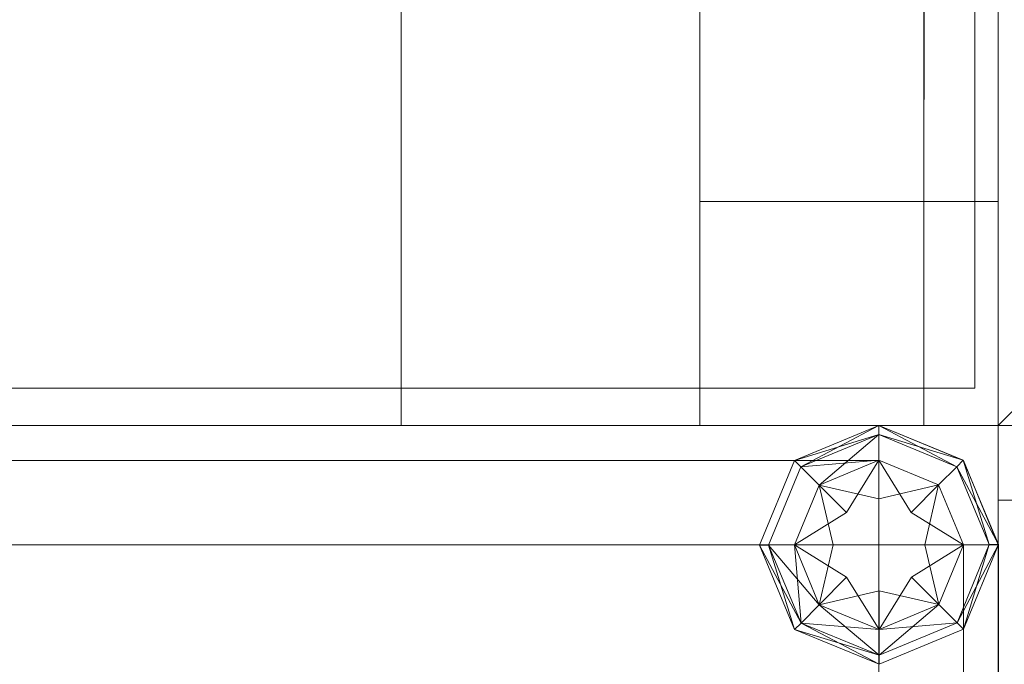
# Model space of a CAD drawing. Header units: inches. Extents: x 813 to 1305, y 19 to 194.
# Tile 640 of 875: x 1216.623 to 1217.447, y 106.526 to 107.066. Entities that reach past the tile are written whole.
import ezdxf

# ---------------------------------------------------------------- set-up
doc = ezdxf.new("R2010")
doc.units = ezdxf.units.IN
doc.header["$MEASUREMENT"] = 0
doc.layers.add('CET color Grey2', color=7, linetype='Continuous', true_color=0x060606)
doc.layers.add('CET color Grey98', color=7, linetype='Continuous', true_color=0xfafafa)
doc.layers.add('CET Default', color=7, linetype='Continuous')

# ---------------------------------------------------------------- blocks, each defined once
blk = doc.blocks.new('*C164')
at = {"layer": 'CET color Grey98', "linetype": 'Continuous', "lineweight": 0}
for points, invisible_edges in [([(42, 3.00002, 0.5625), (0, 3.00001, 0.5625), (0, 3.00001, 0.8675), (42, 3.00002, 0.5625)], 4), ([(42, 3.00002, 0.5625), (0, 3.00001, 0.8675), (42, 3.00002, 0.8675), (42, 3.00002, 0.5625)], 9), ([(42, 3.00002, 0.8675), (0, 3.00001, 0.8675), (0, 2.93751, 0.93), (42, 3.00002, 0.8675)], 4), ([(42, 3.00002, 0.8675), (0, 2.93751, 0.93), (42, 2.93752, 0.93), (42, 3.00002, 0.8675)], 9), ([(42, 2.93752, 0.93), (0, 2.93751, 0.93), (0, 2.75001, 0.93), (42, 2.93752, 0.93)], 4), ([(42, 2.93752, 0.93), (0, 2.75001, 0.93), (42, 2.75002, 0.93), (42, 2.93752, 0.93)], 9), ([(42, 2.75002, 0.5), (0, 2.93751, 0.5), (42, 2.93752, 0.5), (42, 2.75002, 0.5)], 9), ([(42, 2.75002, 0.5), (0, 2.75001, 0.5), (0, 2.93751, 0.5), (42, 2.75002, 0.5)], 4)]:
    blk.add_3dface(points, dxfattribs=dict(at, invisible_edges=invisible_edges))
for points in [[(42, 2.93752, 0.5), (0, 3.00001, 0.5625), (42, 3.00002, 0.5625), (42, 2.93752, 0.5)], [(42, 2.93752, 0.5), (0, 2.93751, 0.5), (0, 3.00001, 0.5625), (42, 2.93752, 0.5)]]:
    blk.add_3dface(points, dxfattribs=at)
blk = doc.blocks.new('*C163')
at = {"layer": 'CET Default', "linetype": 'Continuous', "lineweight": 0, "rotation": 359.9999999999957}
blk.add_blockref('*C164', (418.72221, 916.85487), dxfattribs=at)
blk = doc.blocks.new('*C180')
at = {"layer": 'CET color Grey98', "linetype": 'Continuous', "lineweight": 0}
for points, invisible_edges in [([(0.11811, -0.11811, 29), (84, 0.00001, 28.88189), (0, 0, 28.88189), (0.11811, -0.11811, 29)], 9), ([(0, 0, 28.88189), (84, 0.00001, 28.88189), (84, 0.00001, 27.86811), (0, 0, 28.88189)], 4), ([(0, 0, 28.88189), (84, 0.00001, 27.86811), (0, 0, 27.86811), (0, 0, 28.88189)], 9), ([(0, 0, 27.86811), (84, 0.00001, 27.86811), (83.88189, -0.1181, 27.75), (0, 0, 27.86811)], 4), ([(0.11811, -0.11811, 29), (83.88189, -0.1181, 29), (84, 0.00001, 28.88189), (0.11811, -0.11811, 29)], 4), ([(83.88189, -0.1181, 29), (84, -23.91299, 28.88189), (84, 0.00001, 28.88189), (83.88189, -0.1181, 29)], 9), ([(84, 0.00001, 27.86811), (84, -23.91299, 27.86811), (83.88189, -23.91299, 27.75), (84, 0.00001, 27.86811)], 4), ([(84, 0.00001, 27.86811), (83.88189, -23.91299, 27.75), (83.88189, -0.1181, 27.75), (84, 0.00001, 27.86811)], 9), ([(84, 0.00001, 28.88189), (84, -23.91299, 28.88189), (84, -23.91299, 27.86811), (84, 0.00001, 28.88189)], 4), ([(84, 0.00001, 28.88189), (84, -23.91299, 27.86811), (84, 0.00001, 27.86811), (84, 0.00001, 28.88189)], 9), ([(83.88189, -0.1181, 29), (83.88189, -23.91299, 29), (84, -23.91299, 28.88189), (83.88189, -0.1181, 29)], 4)]:
    blk.add_3dface(points, dxfattribs=dict(at, invisible_edges=invisible_edges))
blk = doc.blocks.new('*C179')
at = {"layer": 'CET Default', "linetype": 'Continuous', "lineweight": 0, "rotation": 179.9999999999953}
blk.add_blockref('*C180', (502.72221, 919.85487), dxfattribs=at)
blk = doc.blocks.new('*C192')
at = {"layer": 'CET color Grey2', "linetype": 'Continuous', "lineweight": 0}
for points, invisible_edges in [([(0, 2.5, 0.5), (0, 0.5, 0.5), (0, 0.5, 49.42126), (0, 2.5, 0.5)], 4), ([(0, 2.5, 0.5), (0, 0.5, 49.42126), (0, 2.5, 49.42126), (0, 2.5, 0.5)], 9), ([(0, 2.5, 0.5), (2, 2.5, 0.5), (2, 0.5, 0.5), (0, 2.5, 0.5)], 4), ([(0, 2.5, 0.5), (2, 0.5, 0.5), (0, 0.5, 0.5), (0, 2.5, 0.5)], 9), ([(0, 0.5, 49.42126), (2, 0.5, 49.42126), (2, 2.5, 49.42126), (0, 0.5, 49.42126)], 4), ([(0, 0.5, 49.42126), (2, 2.5, 49.42126), (0, 2.5, 49.42126), (0, 0.5, 49.42126)], 9), ([(0, 0.5, 0.5), (2, 0.5, 0.5), (2, 0.5, 49.42126), (0, 0.5, 0.5)], 4), ([(0, 0.5, 0.5), (2, 0.5, 49.42126), (0, 0.5, 49.42126), (0, 0.5, 0.5)], 9)]:
    blk.add_3dface(points, dxfattribs=dict(at, invisible_edges=invisible_edges))
at = {"layer": 'CET color Grey98', "linetype": 'Continuous', "lineweight": 0}
for points, invisible_edges in [([(0.03125, 0.01969, 49.5), (23.96875, 0.01969, 49.5), (23.96875, 2.98032, 49.5), (0.03125, 0.01969, 49.5)], 4), ([(0.03125, 0.01969, 49.5), (23.96875, 2.98032, 49.5), (0.03125, 2.98031, 49.5), (0.03125, 0.01969, 49.5)], 9), ([(0.03125, 2.98031, 49.25), (23.96875, 2.98032, 49.25), (23.96875, 0.01969, 49.25), (0.03125, 2.98031, 49.25)], 4), ([(0.03125, 2.98031, 49.25), (23.96875, 0.01969, 49.25), (0.03125, 0.01969, 49.25), (0.03125, 2.98031, 49.25)], 9), ([(0, 0.0625, 0.93), (24, 0.0625, 0.93), (24, 0.25, 0.93), (0, 0.0625, 0.93)], 4), ([(0, 0.0625, 0.93), (24, 0.25, 0.93), (0, 0.25, 0.93), (0, 0.0625, 0.93)], 9), ([(0, 0.25, 0.93), (24, 0.25, 0.93), (24, 0.25, 0.5), (0, 0.25, 0.93)], 4), ([(0, 0.25, 0.93), (24, 0.25, 0.5), (0, 0.25, 0.5), (0, 0.25, 0.93)], 9), ([(0, 0.25, 0.5), (24, 0.25, 0.5), (24, 0.0625, 0.5), (0, 0.25, 0.5)], 4), ([(0, 0.25, 0.5), (24, 0.0625, 0.5), (0, 0.0625, 0.5), (0, 0.25, 0.5)], 9), ([(0.18751, 0.25, 1.09), (0.1875, 0.0625, 32.965), (0.1875, 0.25, 32.965), (0.18751, 0.25, 1.09)], 9), ([(0.18751, 0.25, 1.09), (0.1875, 0, 32.9025), (0.1875, 0.0625, 32.965), (0.18751, 0.25, 1.09)], 13), ([(0.18751, 0.25, 1.09), (0.18751, 0, 1.1525), (0.1875, 0, 32.9025), (0.18751, 0.25, 1.09)], 13), ([(0.1875, 0.0625, 32.965), (23.8125, 0.25, 32.965), (0.1875, 0.25, 32.965), (0.1875, 0.0625, 32.965)], 9), ([(0.1875, 0.0625, 32.965), (23.8125, 0.0625, 32.965), (23.8125, 0.25, 32.965), (0.1875, 0.0625, 32.965)], 4), ([(0.1875, 0.25, 32.965), (23.81251, 0.25, 1.09), (0.18751, 0.25, 1.09), (0.1875, 0.25, 32.965)], 9), ([(0.1875, 0.25, 32.965), (23.8125, 0.25, 32.965), (23.81251, 0.25, 1.09), (0.1875, 0.25, 32.965)], 4), ([(0.18751, 0.25, 33.09), (0.1875, 0.0625, 48.965), (0.1875, 0.25, 48.965), (0.18751, 0.25, 33.09)], 9), ([(0.18751, 0.25, 33.09), (0.1875, 0, 48.9025), (0.1875, 0.0625, 48.965), (0.18751, 0.25, 33.09)], 13), ([(0.18751, 0.25, 33.09), (0.18751, 0, 33.1525), (0.1875, 0, 48.9025), (0.18751, 0.25, 33.09)], 13), ([(0.1875, 0.0625, 48.965), (23.81251, 0.25, 48.965), (0.1875, 0.25, 48.965), (0.1875, 0.0625, 48.965)], 9), ([(0.1875, 0.0625, 48.965), (23.81251, 0.0625, 48.965), (23.81251, 0.25, 48.965), (0.1875, 0.0625, 48.965)], 4), ([(0.1875, 0.25, 48.965), (23.81251, 0.25, 33.09), (0.18751, 0.25, 33.09), (0.1875, 0.25, 48.965)], 9), ([(0.1875, 0.25, 48.965), (23.81251, 0.25, 48.965), (23.81251, 0.25, 33.09), (0.1875, 0.25, 48.965)], 4), ([(0.18751, 0.25, 1.09), (0.18751, 0.0625, 1.09), (0.18751, 0, 1.1525), (0.18751, 0.25, 1.09)], 4), ([(0.18751, 0.25, 1.09), (23.81251, 0.0625, 1.09), (0.18751, 0.0625, 1.09), (0.18751, 0.25, 1.09)], 9), ([(0.18751, 0.25, 1.09), (23.81251, 0.25, 1.09), (23.81251, 0.0625, 1.09), (0.18751, 0.25, 1.09)], 4), ([(0.18751, 0.25, 33.09), (0.18751, 0.0625, 33.09), (0.18751, 0, 33.1525), (0.18751, 0.25, 33.09)], 4), ([(0.18751, 0.25, 33.09), (23.81251, 0.0625, 33.09), (0.18751, 0.0625, 33.09), (0.18751, 0.25, 33.09)], 9), ([(0.18751, 0.25, 33.09), (23.81251, 0.25, 33.09), (23.81251, 0.0625, 33.09), (0.18751, 0.25, 33.09)], 4), ([(0, 0, 0.8675), (24, 0, 0.8675), (24, 0.0625, 0.93), (0, 0, 0.8675)], 4), ([(0, 0, 0.8675), (24, 0.0625, 0.93), (0, 0.0625, 0.93), (0, 0, 0.8675)], 9), ([(0, 0.0625, 0.5), (24, 0.0625, 0.5), (24, 0, 0.5625), (0, 0.0625, 0.5)], 4), ([(0, 0.0625, 0.5), (24, 0, 0.5625), (0, 0, 0.5625), (0, 0.0625, 0.5)], 9), ([(0.1875, 0, 32.9025), (23.8125, 0.0625, 32.965), (0.1875, 0.0625, 32.965), (0.1875, 0, 32.9025)], 9), ([(0.1875, 0, 32.9025), (23.8125, 0, 32.9025), (23.8125, 0.0625, 32.965), (0.1875, 0, 32.9025)], 4), ([(0.1875, 0, 48.9025), (23.81251, 0.0625, 48.965), (0.1875, 0.0625, 48.965), (0.1875, 0, 48.9025)], 9), ([(0.1875, 0, 48.9025), (23.81251, 0, 48.9025), (23.81251, 0.0625, 48.965), (0.1875, 0, 48.9025)], 4), ([(0.18751, 0.0625, 1.09), (23.81251, 0, 1.1525), (0.18751, 0, 1.1525), (0.18751, 0.0625, 1.09)], 9), ([(0.18751, 0.0625, 1.09), (23.81251, 0.0625, 1.09), (23.81251, 0, 1.1525), (0.18751, 0.0625, 1.09)], 4), ([(0.03125, 0.01969, 49.25), (23.96875, 0.01969, 49.25), (23.96875, 0.01969, 49.5), (0.03125, 0.01969, 49.25)], 4), ([(0.03125, 0.01969, 49.25), (23.96875, 0.01969, 49.5), (0.03125, 0.01969, 49.5), (0.03125, 0.01969, 49.25)], 9), ([(0, 0, 0.5625), (24, 0, 0.5625), (24, 0, 0.8675), (0, 0, 0.5625)], 4), ([(0, 0, 0.5625), (24, 0, 0.8675), (0, 0, 0.8675), (0, 0, 0.5625)], 9), ([(0.18751, 0, 1.1525), (23.8125, 0, 32.9025), (0.1875, 0, 32.9025), (0.18751, 0, 1.1525)], 9), ([(0.18751, 0, 33.1525), (23.81251, 0, 48.9025), (0.1875, 0, 48.9025), (0.18751, 0, 33.1525)], 9), ([(0.18751, 0, 1.1525), (23.81251, 0, 1.1525), (23.8125, 0, 32.9025), (0.18751, 0, 1.1525)], 4), ([(0.18751, 0, 33.1525), (23.81251, 0, 33.1525), (23.81251, 0, 48.9025), (0.18751, 0, 33.1525)], 4)]:
    blk.add_3dface(points, dxfattribs=dict(at, invisible_edges=invisible_edges))
for points in [[(0.18751, 0.0625, 33.09), (23.81251, 0, 33.1525), (0.18751, 0, 33.1525), (0.18751, 0.0625, 33.09)], [(0.18751, 0.0625, 33.09), (23.81251, 0.0625, 33.09), (23.81251, 0, 33.1525), (0.18751, 0.0625, 33.09)]]:
    blk.add_3dface(points, dxfattribs=at)
blk = doc.blocks.new('*C191')
at = {"layer": 'CET Default', "linetype": 'Continuous', "lineweight": 0, "rotation": 89.99999999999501}
blk.add_blockref('*C192', (418.72221, 919.85487), dxfattribs=at)
blk = doc.blocks.new('*C199')
at = {"layer": 'CET color Grey98', "linetype": 'Continuous', "lineweight": 0}
for points, invisible_edges in [([(0.09997, 0.10001, 49.5), (2.89997, 0.10001, 49.5), (2.89997, 2.90001, 49.5), (0.09997, 0.10001, 49.5)], 4), ([(0.09997, 0.10001, 49.5), (2.89997, 2.90001, 49.5), (0.09997, 2.90001, 49.5), (0.09997, 0.10001, 49.5)], 9), ([(2.89997, 0.10001, 49.25), (0.09997, 0.10001, 49.25), (2.89997, 2.90001, 49.25), (2.89997, 0.10001, 49.25)], 2), ([(2.89997, 2.90001, 49.25), (0.09997, 0.10001, 49.25), (0.09997, 2.90001, 49.25), (2.89997, 2.90001, 49.25)], 9), ([(0.09997, 0.10001, 49.35), (2.89997, 0.10001, 49.35), (2.89997, 2.90001, 49.35), (0.09997, 0.10001, 49.35)], 4), ([(0.09997, 0.10001, 49.35), (2.89997, 2.90001, 49.35), (0.09997, 2.90001, 49.35), (0.09997, 0.10001, 49.35)], 9), ([(2.89997, 0.10001, 49.25), (0.09997, 0.10001, 49.25), (2.89997, 2.90001, 49.25), (2.89997, 0.10001, 49.25)], 2), ([(2.89997, 2.90001, 49.25), (0.09997, 0.10001, 49.25), (0.09997, 2.90001, 49.25), (2.89997, 2.90001, 49.25)], 9), ([(2.89997, 0.10001, 49.35), (2.99997, 0.10001, 49.35), (2.99997, 2.90001, 49.35), (2.89997, 0.10001, 49.35)], 4), ([(2.89997, 0.10001, 49.35), (2.99997, 2.90001, 49.35), (2.89997, 2.90001, 49.35), (2.89997, 0.10001, 49.35)], 9), ([(2.99997, 0.10001, 49.25), (2.89997, 0.10001, 49.25), (2.99997, 2.90001, 49.25), (2.99997, 0.10001, 49.25)], 2), ([(2.99997, 2.90001, 49.25), (2.89997, 0.10001, 49.25), (2.89997, 2.90001, 49.25), (2.99997, 2.90001, 49.25)], 9), ([(2.97071, 0.09999, 49.47071), (2.9, 2.89999, 49.5), (2.9, 0.09999, 49.5), (2.97071, 0.09999, 49.47071)], 9), ([(2.97071, 0.09999, 49.47071), (2.97071, 2.89999, 49.47071), (2.9, 2.89999, 49.5), (2.97071, 0.09999, 49.47071)], 4), ([(2.9, 0.09999, 49.25), (2.97071, 2.89999, 49.27929), (2.97071, 0.09999, 49.27929), (2.9, 0.09999, 49.25)], 9), ([(2.9, 0.09999, 49.25), (2.9, 2.89999, 49.25), (2.97071, 2.89999, 49.27929), (2.9, 0.09999, 49.25)], 4), ([(3, 0.09999, 49.4), (2.97071, 2.89999, 49.47071), (2.97071, 0.09999, 49.47071), (3, 0.09999, 49.4)], 9), ([(3, 0.09999, 49.4), (3, 2.89999, 49.4), (2.97071, 2.89999, 49.47071), (3, 0.09999, 49.4)], 4), ([(2.97071, 0.09999, 49.27929), (3, 2.89999, 49.35), (3, 0.09999, 49.35), (2.97071, 0.09999, 49.27929)], 9), ([(2.97071, 0.09999, 49.27929), (2.97071, 2.89999, 49.27929), (3, 2.89999, 49.35), (2.97071, 0.09999, 49.27929)], 4), ([(2.99997, 0.10001, 49.35), (2.99997, 2.90001, 49.35), (2.99997, 2.90001, 49.4), (2.99997, 0.10001, 49.35)], 4), ([(2.99997, 0.10001, 49.35), (2.99997, 2.90001, 49.4), (2.99997, 0.10001, 49.4), (2.99997, 0.10001, 49.35)], 9), ([(2.99997, 0.10001, 49.25), (2.99997, 2.90001, 49.25), (2.99997, 2.90001, 49.35), (2.99997, 0.10001, 49.25)], 4), ([(2.99997, 0.10001, 49.25), (2.99997, 2.90001, 49.35), (2.99997, 0.10001, 49.35), (2.99997, 0.10001, 49.25)], 9), ([(2.89984, 0.19239, 49.38823), (2.97058, 0.17082, 49.35), (2.89982, 0.19999, 49.35), (2.89984, 0.19239, 49.38823)], 9), ([(2.97058, 0.17082, 49.35), (2.96522, 0.16544, 49.31177), (2.89982, 0.19999, 49.35), (2.97058, 0.17082, 49.35)], 2), ([(2.89982, 0.19999, 49.35), (2.96522, 0.16544, 49.31177), (2.89984, 0.19239, 49.31177), (2.89982, 0.19999, 49.35)], 9), ([(2.89984, 0.19239, 49.43823), (2.97058, 0.17082, 49.4), (2.89982, 0.19999, 49.4), (2.89984, 0.19239, 49.43823)], 9), ([(2.97058, 0.17082, 49.4), (2.96522, 0.16544, 49.36177), (2.89982, 0.19999, 49.4), (2.97058, 0.17082, 49.4)], 2), ([(2.89982, 0.19999, 49.4), (2.96522, 0.16544, 49.36177), (2.89984, 0.19239, 49.36177), (2.89982, 0.19999, 49.4)], 9), ([(2.96522, 0.16544, 49.31177), (2.94995, 0.15012, 49.27935), (2.89984, 0.19239, 49.31177), (2.96522, 0.16544, 49.31177)], 2), ([(2.89984, 0.19239, 49.31177), (2.94995, 0.15012, 49.27935), (2.89987, 0.17076, 49.27935), (2.89984, 0.19239, 49.31177)], 9), ([(2.89987, 0.17076, 49.42065), (2.96522, 0.16544, 49.38823), (2.89984, 0.19239, 49.38823), (2.89987, 0.17076, 49.42065)], 9), ([(2.96522, 0.16544, 49.38823), (2.97058, 0.17082, 49.35), (2.89984, 0.19239, 49.38823), (2.96522, 0.16544, 49.38823)], 2), ([(2.96522, 0.16544, 49.36177), (2.94995, 0.15012, 49.32935), (2.89984, 0.19239, 49.36177), (2.96522, 0.16544, 49.36177)], 2), ([(2.89984, 0.19239, 49.36177), (2.94995, 0.15012, 49.32935), (2.89987, 0.17076, 49.32935), (2.89984, 0.19239, 49.36177)], 9), ([(2.89987, 0.17076, 49.47065), (2.96522, 0.16544, 49.43823), (2.89984, 0.19239, 49.43823), (2.89987, 0.17076, 49.47065)], 9), ([(2.96522, 0.16544, 49.43823), (2.97058, 0.17082, 49.4), (2.89984, 0.19239, 49.43823), (2.96522, 0.16544, 49.43823)], 2), ([(2.89993, 0.13837, 49.44233), (2.89987, 0.17076, 49.42065), (2.8728, 0.12708, 49.44233), (2.89993, 0.13837, 49.44233)], 4), ([(2.89993, 0.13837, 49.49234), (2.89987, 0.17076, 49.47065), (2.8728, 0.12708, 49.49234), (2.89993, 0.13837, 49.49234)], 4), ([(2.89987, 0.17076, 49.27935), (2.92709, 0.12718, 49.25766), (2.89993, 0.13837, 49.25766), (2.89987, 0.17076, 49.27935)], 2), ([(2.94995, 0.15012, 49.42065), (2.96522, 0.16544, 49.38823), (2.89987, 0.17076, 49.42065), (2.94995, 0.15012, 49.42065)], 2), ([(2.89987, 0.17076, 49.32935), (2.92709, 0.12718, 49.30767), (2.89993, 0.13837, 49.30767), (2.89987, 0.17076, 49.32935)], 2), ([(2.94995, 0.15012, 49.47065), (2.96522, 0.16544, 49.43823), (2.89987, 0.17076, 49.47065), (2.94995, 0.15012, 49.47065)], 2), ([(2.84987, 0.14994, 49.27935), (2.89993, 0.13837, 49.25766), (2.8728, 0.12708, 49.25766), (2.84987, 0.14994, 49.27935)], 2), ([(2.8728, 0.12708, 49.44233), (2.84987, 0.14994, 49.42065), (2.86161, 0.09992, 49.44233), (2.8728, 0.12708, 49.44233)], 4), ([(2.84987, 0.14994, 49.32935), (2.89993, 0.13837, 49.30767), (2.8728, 0.12708, 49.30767), (2.84987, 0.14994, 49.32935)], 2), ([(2.8728, 0.12708, 49.49234), (2.84987, 0.14994, 49.47065), (2.86161, 0.09992, 49.49234), (2.8728, 0.12708, 49.49234)], 4), ([(2.92709, 0.12718, 49.44233), (2.94995, 0.15012, 49.42065), (2.89993, 0.13837, 49.44233), (2.92709, 0.12718, 49.44233)], 4), ([(2.92709, 0.12718, 49.49234), (2.94995, 0.15012, 49.47065), (2.89993, 0.13837, 49.49234), (2.92709, 0.12718, 49.49234)], 4), ([(2.94995, 0.15012, 49.27935), (2.93839, 0.10005, 49.25766), (2.92709, 0.12718, 49.25766), (2.94995, 0.15012, 49.27935)], 2), ([(2.94995, 0.15012, 49.32935), (2.93839, 0.10005, 49.30767), (2.92709, 0.12718, 49.30767), (2.94995, 0.15012, 49.32935)], 2), ([(2.89993, 0.13837, 49.25766), (2.90017, 0.09999, 49.25), (2.8728, 0.12708, 49.25766), (2.89993, 0.13837, 49.25766)], 15), ([(2.90017, 0.09999, 49.45), (2.89993, 0.13837, 49.44233), (2.8728, 0.12708, 49.44233), (2.90017, 0.09999, 49.45)], 15), ([(2.89993, 0.13837, 49.30767), (2.90017, 0.09999, 49.3), (2.8728, 0.12708, 49.30767), (2.89993, 0.13837, 49.30767)], 15), ([(2.90017, 0.09999, 49.5), (2.89993, 0.13837, 49.49234), (2.8728, 0.12708, 49.49234), (2.90017, 0.09999, 49.5)], 15), ([(2.92709, 0.12718, 49.25766), (2.90017, 0.09999, 49.25), (2.89993, 0.13837, 49.25766), (2.92709, 0.12718, 49.25766)], 15), ([(2.90017, 0.09999, 49.45), (2.92709, 0.12718, 49.44233), (2.89993, 0.13837, 49.44233), (2.90017, 0.09999, 49.45)], 15), ([(2.92709, 0.12718, 49.30767), (2.90017, 0.09999, 49.3), (2.89993, 0.13837, 49.30767), (2.92709, 0.12718, 49.30767)], 15), ([(2.90017, 0.09999, 49.5), (2.92709, 0.12718, 49.49234), (2.89993, 0.13837, 49.49234), (2.90017, 0.09999, 49.5)], 15), ([(2.82922, 0.09987, 49.27935), (2.8728, 0.12708, 49.25766), (2.86161, 0.09992, 49.25766), (2.82922, 0.09987, 49.27935)], 2), ([(2.82922, 0.09987, 49.32935), (2.8728, 0.12708, 49.30767), (2.86161, 0.09992, 49.30767), (2.82922, 0.09987, 49.32935)], 2), ([(2.8728, 0.12708, 49.25766), (2.90017, 0.09999, 49.25), (2.86161, 0.09992, 49.25766), (2.8728, 0.12708, 49.25766)], 15), ([(2.90017, 0.09999, 49.45), (2.8728, 0.12708, 49.44233), (2.86161, 0.09992, 49.44233), (2.90017, 0.09999, 49.45)], 15), ([(2.8728, 0.12708, 49.30767), (2.90017, 0.09999, 49.3), (2.86161, 0.09992, 49.30767), (2.8728, 0.12708, 49.30767)], 15), ([(2.90017, 0.09999, 49.5), (2.8728, 0.12708, 49.49234), (2.86161, 0.09992, 49.49234), (2.90017, 0.09999, 49.5)], 15), ([(2.93839, 0.10005, 49.25766), (2.90017, 0.09999, 49.25), (2.92709, 0.12718, 49.25766), (2.93839, 0.10005, 49.25766)], 15), ([(2.90017, 0.09999, 49.45), (2.93839, 0.10005, 49.44233), (2.92709, 0.12718, 49.44233), (2.90017, 0.09999, 49.45)], 15), ([(2.93839, 0.10005, 49.30767), (2.90017, 0.09999, 49.3), (2.92709, 0.12718, 49.30767), (2.93839, 0.10005, 49.30767)], 15), ([(2.90017, 0.09999, 49.5), (2.93839, 0.10005, 49.49234), (2.92709, 0.12718, 49.49234), (2.90017, 0.09999, 49.5)], 15), ([(2.93839, 0.10005, 49.44233), (2.97077, 0.10011, 49.42065), (2.92709, 0.12718, 49.44233), (2.93839, 0.10005, 49.44233)], 4), ([(2.93839, 0.10005, 49.49234), (2.97077, 0.10011, 49.47065), (2.92709, 0.12718, 49.49234), (2.93839, 0.10005, 49.49234)], 4), ([(0.09997, 0.00001, 49.35), (2.89997, 0.00001, 49.35), (2.89997, 0.10001, 49.35), (0.09997, 0.00001, 49.35)], 4), ([(0.09997, 0.00001, 49.35), (2.89997, 0.10001, 49.35), (0.09997, 0.10001, 49.35), (0.09997, 0.00001, 49.35)], 9), ([(2.89997, 0.00001, 49.25), (0.09997, 0.00001, 49.25), (2.89997, 0.10001, 49.25), (2.89997, 0.00001, 49.25)], 2), ([(2.89997, 0.10001, 49.25), (0.09997, 0.00001, 49.25), (0.09997, 0.10001, 49.25), (2.89997, 0.10001, 49.25)], 9), ([(0.10002, 0.02927, 49.47071), (2.90002, 0.09999, 49.5), (0.10002, 0.09999, 49.5), (0.10002, 0.02927, 49.47071)], 9), ([(0.10002, 0.02927, 49.47071), (2.90002, 0.02928, 49.47071), (2.90002, 0.09999, 49.5), (0.10002, 0.02927, 49.47071)], 4), ([(0.10002, 0.09999, 49.25), (2.90002, 0.02928, 49.27929), (0.10002, 0.02927, 49.27929), (0.10002, 0.09999, 49.25)], 9), ([(0.10002, 0.09999, 49.25), (2.90002, 0.09999, 49.25), (2.90002, 0.02928, 49.27929), (0.10002, 0.09999, 49.25)], 4), ([(2.80759, 0.09983, 49.38823), (2.8, 0.09982, 49.35), (2.83477, 0.03454, 49.38823), (2.80759, 0.09983, 49.38823)], 2), ([(2.8, 0.09982, 49.35), (2.80759, 0.09983, 49.31177), (2.8294, 0.02916, 49.35), (2.8, 0.09982, 49.35)], 2), ([(2.80759, 0.09983, 49.43823), (2.8, 0.09982, 49.4), (2.83477, 0.03454, 49.43823), (2.80759, 0.09983, 49.43823)], 2), ([(2.8, 0.09982, 49.4), (2.80759, 0.09983, 49.36177), (2.8294, 0.02916, 49.4), (2.8, 0.09982, 49.4)], 2), ([(2.83477, 0.03454, 49.38823), (2.8, 0.09982, 49.35), (2.8294, 0.02916, 49.35), (2.83477, 0.03454, 49.38823)], 9), ([(2.83477, 0.03454, 49.43823), (2.8, 0.09982, 49.4), (2.8294, 0.02916, 49.4), (2.83477, 0.03454, 49.43823)], 9), ([(2.8294, 0.02916, 49.35), (2.80759, 0.09983, 49.31177), (2.83477, 0.03454, 49.31177), (2.8294, 0.02916, 49.35)], 9), ([(2.8294, 0.02916, 49.4), (2.80759, 0.09983, 49.36177), (2.83477, 0.03454, 49.36177), (2.8294, 0.02916, 49.4)], 9), ([(2.86161, 0.09992, 49.44233), (2.82922, 0.09987, 49.42065), (2.8729, 0.07279, 49.44233), (2.86161, 0.09992, 49.44233)], 4), ([(2.86161, 0.09992, 49.49234), (2.82922, 0.09987, 49.47065), (2.8729, 0.07279, 49.49234), (2.86161, 0.09992, 49.49234)], 4), ([(2.85004, 0.04986, 49.27935), (2.86161, 0.09992, 49.25766), (2.8729, 0.07279, 49.25766), (2.85004, 0.04986, 49.27935)], 2), ([(2.85004, 0.04986, 49.32935), (2.86161, 0.09992, 49.30767), (2.8729, 0.07279, 49.30767), (2.85004, 0.04986, 49.32935)], 2), ([(2.86161, 0.09992, 49.25766), (2.90017, 0.09999, 49.25), (2.8729, 0.07279, 49.25766), (2.86161, 0.09992, 49.25766)], 15), ([(2.90017, 0.09999, 49.45), (2.86161, 0.09992, 49.44233), (2.8729, 0.07279, 49.44233), (2.90017, 0.09999, 49.45)], 15), ([(2.86161, 0.09992, 49.30767), (2.90017, 0.09999, 49.3), (2.8729, 0.07279, 49.30767), (2.86161, 0.09992, 49.30767)], 15), ([(2.90017, 0.09999, 49.5), (2.86161, 0.09992, 49.49234), (2.8729, 0.07279, 49.49234), (2.90017, 0.09999, 49.5)], 15), ([(2.8729, 0.07279, 49.25766), (2.90017, 0.09999, 49.25), (2.90006, 0.0616, 49.25766), (2.8729, 0.07279, 49.25766)], 15), ([(2.90017, 0.09999, 49.45), (2.8729, 0.07279, 49.44233), (2.90006, 0.0616, 49.44233), (2.90017, 0.09999, 49.45)], 15), ([(2.8729, 0.07279, 49.30767), (2.90017, 0.09999, 49.3), (2.90006, 0.0616, 49.30767), (2.8729, 0.07279, 49.30767)], 15), ([(2.90017, 0.09999, 49.5), (2.8729, 0.07279, 49.49234), (2.90006, 0.0616, 49.49234), (2.90017, 0.09999, 49.5)], 15), ([(2.89997, 0.10001, 49.35), (2.89997, 0.00001, 49.35), (2.97068, 0.0293, 49.35), (2.89997, 0.10001, 49.35)], 4), ([(2.89997, 0.10001, 49.35), (2.97068, 0.0293, 49.35), (2.99997, 0.10001, 49.35), (2.89997, 0.10001, 49.35)], 9), ([(2.89997, 0.00001, 49.25), (2.89997, 0.10001, 49.25), (2.97068, 0.0293, 49.25), (2.89997, 0.00001, 49.25)], 2), ([(2.97068, 0.0293, 49.25), (2.89997, 0.10001, 49.25), (2.99997, 0.10001, 49.25), (2.97068, 0.0293, 49.25)], 9), ([(2.90006, 0.0616, 49.25766), (2.90017, 0.09999, 49.25), (2.92719, 0.07289, 49.25766), (2.90006, 0.0616, 49.25766)], 15), ([(2.90017, 0.09999, 49.45), (2.90006, 0.0616, 49.44233), (2.92719, 0.07289, 49.44233), (2.90017, 0.09999, 49.45)], 15), ([(2.90006, 0.0616, 49.30767), (2.90017, 0.09999, 49.3), (2.92719, 0.07289, 49.30767), (2.90006, 0.0616, 49.30767)], 15), ([(2.90017, 0.09999, 49.5), (2.90006, 0.0616, 49.49234), (2.92719, 0.07289, 49.49234), (2.90017, 0.09999, 49.5)], 15), ([(2.92719, 0.07289, 49.25766), (2.90017, 0.09999, 49.25), (2.93839, 0.10005, 49.25766), (2.92719, 0.07289, 49.25766)], 15), ([(2.90017, 0.09999, 49.45), (2.92719, 0.07289, 49.44233), (2.93839, 0.10005, 49.44233), (2.90017, 0.09999, 49.45)], 15), ([(2.92719, 0.07289, 49.30767), (2.90017, 0.09999, 49.3), (2.93839, 0.10005, 49.30767), (2.92719, 0.07289, 49.30767)], 15), ([(2.90017, 0.09999, 49.5), (2.92719, 0.07289, 49.49234), (2.93839, 0.10005, 49.49234), (2.90017, 0.09999, 49.5)], 15), ([(2.97077, 0.10011, 49.27935), (2.92719, 0.07289, 49.25766), (2.93839, 0.10005, 49.25766), (2.97077, 0.10011, 49.27935)], 2), ([(2.97077, 0.10011, 49.32935), (2.92719, 0.07289, 49.30767), (2.93839, 0.10005, 49.30767), (2.97077, 0.10011, 49.32935)], 2), ([(2.92719, 0.07289, 49.44233), (2.95012, 0.05003, 49.42065), (2.93839, 0.10005, 49.44233), (2.92719, 0.07289, 49.44233)], 4), ([(2.92719, 0.07289, 49.49234), (2.95012, 0.05003, 49.47065), (2.93839, 0.10005, 49.49234), (2.92719, 0.07289, 49.49234)], 4), ([(2.96544, 0.03475, 49.31177), (2.95012, 0.05003, 49.27935), (2.9924, 0.10015, 49.31177), (2.96544, 0.03475, 49.31177)], 2), ([(2.9924, 0.10015, 49.31177), (2.95012, 0.05003, 49.27935), (2.97077, 0.10011, 49.27935), (2.9924, 0.10015, 49.31177)], 9), ([(2.96544, 0.03475, 49.36177), (2.95012, 0.05003, 49.32935), (2.9924, 0.10015, 49.36177), (2.96544, 0.03475, 49.36177)], 2), ([(2.9924, 0.10015, 49.36177), (2.95012, 0.05003, 49.32935), (2.97077, 0.10011, 49.32935), (2.9924, 0.10015, 49.36177)], 9), ([(2.95012, 0.05003, 49.42065), (2.96544, 0.03475, 49.38823), (2.97077, 0.10011, 49.42065), (2.95012, 0.05003, 49.42065)], 2), ([(2.95012, 0.05003, 49.47065), (2.96544, 0.03475, 49.43823), (2.97077, 0.10011, 49.47065), (2.95012, 0.05003, 49.47065)], 2), ([(2.97077, 0.10011, 49.42065), (2.96544, 0.03475, 49.38823), (2.9924, 0.10015, 49.38823), (2.97077, 0.10011, 49.42065)], 9), ([(2.97077, 0.10011, 49.47065), (2.96544, 0.03475, 49.43823), (2.9924, 0.10015, 49.43823), (2.97077, 0.10011, 49.47065)], 9), ([(2.99997, 0.10001, 49.35), (2.97068, 0.0293, 49.4), (2.97068, 0.0293, 49.35), (2.99997, 0.10001, 49.35)], 9), ([(2.99997, 0.10001, 49.35), (2.99997, 0.10001, 49.4), (2.97068, 0.0293, 49.4), (2.99997, 0.10001, 49.35)], 4), ([(2.99997, 0.10001, 49.25), (2.97068, 0.0293, 49.35), (2.97068, 0.0293, 49.25), (2.99997, 0.10001, 49.25)], 9), ([(2.99997, 0.10001, 49.25), (2.99997, 0.10001, 49.35), (2.97068, 0.0293, 49.35), (2.99997, 0.10001, 49.25)], 4), ([(2.8729, 0.07279, 49.44233), (2.85004, 0.04986, 49.42065), (2.90006, 0.0616, 49.44233), (2.8729, 0.07279, 49.44233)], 4), ([(2.8729, 0.07279, 49.49234), (2.85004, 0.04986, 49.47065), (2.90006, 0.0616, 49.49234), (2.8729, 0.07279, 49.49234)], 4), ([(2.90011, 0.02921, 49.27935), (2.8729, 0.07279, 49.25766), (2.90006, 0.0616, 49.25766), (2.90011, 0.02921, 49.27935)], 2), ([(2.90011, 0.02921, 49.32935), (2.8729, 0.07279, 49.30767), (2.90006, 0.0616, 49.30767), (2.90011, 0.02921, 49.32935)], 2), ([(2.95012, 0.05003, 49.27935), (2.90006, 0.0616, 49.25766), (2.92719, 0.07289, 49.25766), (2.95012, 0.05003, 49.27935)], 2), ([(2.90006, 0.0616, 49.44233), (2.90011, 0.02921, 49.42065), (2.92719, 0.07289, 49.44233), (2.90006, 0.0616, 49.44233)], 4), ([(2.95012, 0.05003, 49.32935), (2.90006, 0.0616, 49.30767), (2.92719, 0.07289, 49.30767), (2.95012, 0.05003, 49.32935)], 2), ([(2.90006, 0.0616, 49.49234), (2.90011, 0.02921, 49.47065), (2.92719, 0.07289, 49.49234), (2.90006, 0.0616, 49.49234)], 4), ([(2.83477, 0.03454, 49.31177), (2.85004, 0.04986, 49.27935), (2.90015, 0.00758, 49.31177), (2.83477, 0.03454, 49.31177)], 2), ([(2.85004, 0.04986, 49.42065), (2.83477, 0.03454, 49.38823), (2.90011, 0.02921, 49.42065), (2.85004, 0.04986, 49.42065)], 2), ([(2.83477, 0.03454, 49.36177), (2.85004, 0.04986, 49.32935), (2.90015, 0.00758, 49.36177), (2.83477, 0.03454, 49.36177)], 2), ([(2.85004, 0.04986, 49.47065), (2.83477, 0.03454, 49.43823), (2.90011, 0.02921, 49.47065), (2.85004, 0.04986, 49.47065)], 2), ([(2.90015, 0.00758, 49.31177), (2.85004, 0.04986, 49.27935), (2.90011, 0.02921, 49.27935), (2.90015, 0.00758, 49.31177)], 9), ([(2.90015, 0.00758, 49.36177), (2.85004, 0.04986, 49.32935), (2.90011, 0.02921, 49.32935), (2.90015, 0.00758, 49.36177)], 9), ([(2.96544, 0.03475, 49.31177), (2.90011, 0.02921, 49.27935), (2.95012, 0.05003, 49.27935), (2.96544, 0.03475, 49.31177)], 9), ([(2.90011, 0.02921, 49.42065), (2.90015, 0.00758, 49.38823), (2.95012, 0.05003, 49.42065), (2.90011, 0.02921, 49.42065)], 2), ([(2.96544, 0.03475, 49.36177), (2.90011, 0.02921, 49.32935), (2.95012, 0.05003, 49.32935), (2.96544, 0.03475, 49.36177)], 9), ([(2.90011, 0.02921, 49.47065), (2.90015, 0.00758, 49.43823), (2.95012, 0.05003, 49.47065), (2.90011, 0.02921, 49.47065)], 2), ([(2.95012, 0.05003, 49.42065), (2.90015, 0.00758, 49.38823), (2.96544, 0.03475, 49.38823), (2.95012, 0.05003, 49.42065)], 9), ([(2.95012, 0.05003, 49.47065), (2.90015, 0.00758, 49.43823), (2.96544, 0.03475, 49.43823), (2.95012, 0.05003, 49.47065)], 9), ([(2.90011, 0.02921, 49.42065), (2.83477, 0.03454, 49.38823), (2.90015, 0.00758, 49.38823), (2.90011, 0.02921, 49.42065)], 9), ([(2.90011, 0.02921, 49.47065), (2.83477, 0.03454, 49.43823), (2.90015, 0.00758, 49.43823), (2.90011, 0.02921, 49.47065)], 9), ([(2.90015, 0.00758, 49.31177), (2.90011, 0.02921, 49.27935), (2.96544, 0.03475, 49.31177), (2.90015, 0.00758, 49.31177)], 2), ([(2.90015, 0.00758, 49.36177), (2.90011, 0.02921, 49.32935), (2.96544, 0.03475, 49.36177), (2.90015, 0.00758, 49.36177)], 2), ([(0.10002, -0.00001, 49.4), (2.90002, 0.02928, 49.47071), (0.10002, 0.02927, 49.47071), (0.10002, -0.00001, 49.4)], 9), ([(0.10002, -0.00001, 49.4), (2.90002, -0.00001, 49.4), (2.90002, 0.02928, 49.47071), (0.10002, -0.00001, 49.4)], 4), ([(0.10002, 0.02927, 49.27929), (2.90002, 0.02928, 49.27929), (2.90002, -0.00001, 49.35), (0.10002, 0.02927, 49.27929)], 4), ([(0.10002, 0.02927, 49.27929), (2.90002, -0.00001, 49.35), (0.10002, -0.00001, 49.35), (0.10002, 0.02927, 49.27929)], 9), ([(2.97068, 0.0293, 49.35), (2.89997, 0.00001, 49.4), (2.89997, 0.00001, 49.35), (2.97068, 0.0293, 49.35)], 9), ([(2.97068, 0.0293, 49.35), (2.97068, 0.0293, 49.4), (2.89997, 0.00001, 49.4), (2.97068, 0.0293, 49.35)], 4), ([(2.97068, 0.0293, 49.25), (2.89997, 0.00001, 49.35), (2.89997, 0.00001, 49.25), (2.97068, 0.0293, 49.25)], 9), ([(2.97068, 0.0293, 49.25), (2.97068, 0.0293, 49.35), (2.89997, 0.00001, 49.35), (2.97068, 0.0293, 49.25)], 4), ([(0.09997, 0.00001, 49.4), (0.09997, 0.00001, 49.35), (2.89997, 0.00001, 49.4), (0.09997, 0.00001, 49.4)], 2), ([(2.89997, 0.00001, 49.4), (0.09997, 0.00001, 49.35), (2.89997, 0.00001, 49.35), (2.89997, 0.00001, 49.4)], 9), ([(0.09997, 0.00001, 49.35), (0.09997, 0.00001, 49.25), (2.89997, 0.00001, 49.35), (0.09997, 0.00001, 49.35)], 2), ([(2.89997, 0.00001, 49.35), (0.09997, 0.00001, 49.25), (2.89997, 0.00001, 49.25), (2.89997, 0.00001, 49.35)], 9)]:
    blk.add_3dface(points, dxfattribs=dict(at, invisible_edges=invisible_edges))
for points in [[(2.83454, 0.16521, 49.38823), (2.89982, 0.19999, 49.35), (2.82916, 0.17058, 49.35), (2.83454, 0.16521, 49.38823)], [(2.89982, 0.19999, 49.35), (2.89984, 0.19239, 49.31177), (2.82916, 0.17058, 49.35), (2.89982, 0.19999, 49.35)], [(2.83454, 0.16521, 49.43823), (2.89982, 0.19999, 49.4), (2.82916, 0.17058, 49.4), (2.83454, 0.16521, 49.43823)], [(2.89982, 0.19999, 49.4), (2.89984, 0.19239, 49.36177), (2.82916, 0.17058, 49.4), (2.89982, 0.19999, 49.4)], [(2.89984, 0.19239, 49.38823), (2.89982, 0.19999, 49.35), (2.83454, 0.16521, 49.38823), (2.89984, 0.19239, 49.38823)], [(2.89984, 0.19239, 49.43823), (2.89982, 0.19999, 49.4), (2.83454, 0.16521, 49.43823), (2.89984, 0.19239, 49.43823)], [(2.82916, 0.17058, 49.35), (2.89984, 0.19239, 49.31177), (2.83454, 0.16521, 49.31177), (2.82916, 0.17058, 49.35)], [(2.82916, 0.17058, 49.4), (2.89984, 0.19239, 49.36177), (2.83454, 0.16521, 49.36177), (2.82916, 0.17058, 49.4)], [(2.89984, 0.19239, 49.31177), (2.89987, 0.17076, 49.27935), (2.83454, 0.16521, 49.31177), (2.89984, 0.19239, 49.31177)], [(2.84987, 0.14994, 49.42065), (2.89984, 0.19239, 49.38823), (2.83454, 0.16521, 49.38823), (2.84987, 0.14994, 49.42065)], [(2.89984, 0.19239, 49.36177), (2.89987, 0.17076, 49.32935), (2.83454, 0.16521, 49.36177), (2.89984, 0.19239, 49.36177)], [(2.84987, 0.14994, 49.47065), (2.89984, 0.19239, 49.43823), (2.83454, 0.16521, 49.43823), (2.84987, 0.14994, 49.47065)], [(2.89987, 0.17076, 49.42065), (2.89984, 0.19239, 49.38823), (2.84987, 0.14994, 49.42065), (2.89987, 0.17076, 49.42065)], [(2.89987, 0.17076, 49.47065), (2.89984, 0.19239, 49.43823), (2.84987, 0.14994, 49.47065), (2.89987, 0.17076, 49.47065)], [(2.80759, 0.09983, 49.38823), (2.82916, 0.17058, 49.35), (2.8, 0.09982, 49.35), (2.80759, 0.09983, 49.38823)], [(2.82916, 0.17058, 49.35), (2.83454, 0.16521, 49.31177), (2.8, 0.09982, 49.35), (2.82916, 0.17058, 49.35)], [(2.80759, 0.09983, 49.43823), (2.82916, 0.17058, 49.4), (2.8, 0.09982, 49.4), (2.80759, 0.09983, 49.43823)], [(2.82916, 0.17058, 49.4), (2.83454, 0.16521, 49.36177), (2.8, 0.09982, 49.4), (2.82916, 0.17058, 49.4)], [(2.8, 0.09982, 49.35), (2.83454, 0.16521, 49.31177), (2.80759, 0.09983, 49.31177), (2.8, 0.09982, 49.35)], [(2.8, 0.09982, 49.4), (2.83454, 0.16521, 49.36177), (2.80759, 0.09983, 49.36177), (2.8, 0.09982, 49.4)], [(2.83454, 0.16521, 49.38823), (2.82916, 0.17058, 49.35), (2.80759, 0.09983, 49.38823), (2.83454, 0.16521, 49.38823)], [(2.83454, 0.16521, 49.43823), (2.82916, 0.17058, 49.4), (2.80759, 0.09983, 49.43823), (2.83454, 0.16521, 49.43823)], [(2.83454, 0.16521, 49.31177), (2.84987, 0.14994, 49.27935), (2.80759, 0.09983, 49.31177), (2.83454, 0.16521, 49.31177)], [(2.82922, 0.09987, 49.42065), (2.83454, 0.16521, 49.38823), (2.80759, 0.09983, 49.38823), (2.82922, 0.09987, 49.42065)], [(2.83454, 0.16521, 49.36177), (2.84987, 0.14994, 49.32935), (2.80759, 0.09983, 49.36177), (2.83454, 0.16521, 49.36177)], [(2.82922, 0.09987, 49.47065), (2.83454, 0.16521, 49.43823), (2.80759, 0.09983, 49.43823), (2.82922, 0.09987, 49.47065)], [(2.84987, 0.14994, 49.42065), (2.83454, 0.16521, 49.38823), (2.82922, 0.09987, 49.42065), (2.84987, 0.14994, 49.42065)], [(2.84987, 0.14994, 49.47065), (2.83454, 0.16521, 49.43823), (2.82922, 0.09987, 49.47065), (2.84987, 0.14994, 49.47065)], [(2.83454, 0.16521, 49.31177), (2.89987, 0.17076, 49.27935), (2.84987, 0.14994, 49.27935), (2.83454, 0.16521, 49.31177)], [(2.83454, 0.16521, 49.36177), (2.89987, 0.17076, 49.32935), (2.84987, 0.14994, 49.32935), (2.83454, 0.16521, 49.36177)], [(2.89987, 0.17076, 49.27935), (2.89993, 0.13837, 49.25766), (2.84987, 0.14994, 49.27935), (2.89987, 0.17076, 49.27935)], [(2.8728, 0.12708, 49.44233), (2.89987, 0.17076, 49.42065), (2.84987, 0.14994, 49.42065), (2.8728, 0.12708, 49.44233)], [(2.89987, 0.17076, 49.32935), (2.89993, 0.13837, 49.30767), (2.84987, 0.14994, 49.32935), (2.89987, 0.17076, 49.32935)], [(2.8728, 0.12708, 49.49234), (2.89987, 0.17076, 49.47065), (2.84987, 0.14994, 49.47065), (2.8728, 0.12708, 49.49234)], [(2.94995, 0.15012, 49.27935), (2.92709, 0.12718, 49.25766), (2.89987, 0.17076, 49.27935), (2.94995, 0.15012, 49.27935)], [(2.89993, 0.13837, 49.44233), (2.94995, 0.15012, 49.42065), (2.89987, 0.17076, 49.42065), (2.89993, 0.13837, 49.44233)], [(2.94995, 0.15012, 49.32935), (2.92709, 0.12718, 49.30767), (2.89987, 0.17076, 49.32935), (2.94995, 0.15012, 49.32935)], [(2.89993, 0.13837, 49.49234), (2.94995, 0.15012, 49.47065), (2.89987, 0.17076, 49.47065), (2.89993, 0.13837, 49.49234)], [(2.96522, 0.16544, 49.31177), (2.97077, 0.10011, 49.27935), (2.94995, 0.15012, 49.27935), (2.96522, 0.16544, 49.31177)], [(2.94995, 0.15012, 49.42065), (2.9924, 0.10015, 49.38823), (2.96522, 0.16544, 49.38823), (2.94995, 0.15012, 49.42065)], [(2.96522, 0.16544, 49.36177), (2.97077, 0.10011, 49.32935), (2.94995, 0.15012, 49.32935), (2.96522, 0.16544, 49.36177)], [(2.94995, 0.15012, 49.47065), (2.9924, 0.10015, 49.43823), (2.96522, 0.16544, 49.43823), (2.94995, 0.15012, 49.47065)], [(2.96522, 0.16544, 49.38823), (3, 0.10016, 49.35), (2.97058, 0.17082, 49.35), (2.96522, 0.16544, 49.38823)], [(2.97058, 0.17082, 49.35), (2.9924, 0.10015, 49.31177), (2.96522, 0.16544, 49.31177), (2.97058, 0.17082, 49.35)], [(2.96522, 0.16544, 49.43823), (3, 0.10016, 49.4), (2.97058, 0.17082, 49.4), (2.96522, 0.16544, 49.43823)], [(2.97058, 0.17082, 49.4), (2.9924, 0.10015, 49.36177), (2.96522, 0.16544, 49.36177), (2.97058, 0.17082, 49.4)], [(2.9924, 0.10015, 49.31177), (2.97077, 0.10011, 49.27935), (2.96522, 0.16544, 49.31177), (2.9924, 0.10015, 49.31177)], [(2.9924, 0.10015, 49.38823), (3, 0.10016, 49.35), (2.96522, 0.16544, 49.38823), (2.9924, 0.10015, 49.38823)], [(2.9924, 0.10015, 49.36177), (2.97077, 0.10011, 49.32935), (2.96522, 0.16544, 49.36177), (2.9924, 0.10015, 49.36177)], [(2.9924, 0.10015, 49.43823), (3, 0.10016, 49.4), (2.96522, 0.16544, 49.43823), (2.9924, 0.10015, 49.43823)], [(3, 0.10016, 49.35), (2.9924, 0.10015, 49.31177), (2.97058, 0.17082, 49.35), (3, 0.10016, 49.35)], [(3, 0.10016, 49.4), (2.9924, 0.10015, 49.36177), (2.97058, 0.17082, 49.4), (3, 0.10016, 49.4)], [(2.80759, 0.09983, 49.31177), (2.84987, 0.14994, 49.27935), (2.82922, 0.09987, 49.27935), (2.80759, 0.09983, 49.31177)], [(2.80759, 0.09983, 49.36177), (2.84987, 0.14994, 49.32935), (2.82922, 0.09987, 49.32935), (2.80759, 0.09983, 49.36177)], [(2.84987, 0.14994, 49.27935), (2.8728, 0.12708, 49.25766), (2.82922, 0.09987, 49.27935), (2.84987, 0.14994, 49.27935)], [(2.86161, 0.09992, 49.44233), (2.84987, 0.14994, 49.42065), (2.82922, 0.09987, 49.42065), (2.86161, 0.09992, 49.44233)], [(2.84987, 0.14994, 49.32935), (2.8728, 0.12708, 49.30767), (2.82922, 0.09987, 49.32935), (2.84987, 0.14994, 49.32935)], [(2.86161, 0.09992, 49.49234), (2.84987, 0.14994, 49.47065), (2.82922, 0.09987, 49.47065), (2.86161, 0.09992, 49.49234)], [(2.92709, 0.12718, 49.44233), (2.97077, 0.10011, 49.42065), (2.94995, 0.15012, 49.42065), (2.92709, 0.12718, 49.44233)], [(2.92709, 0.12718, 49.49234), (2.97077, 0.10011, 49.47065), (2.94995, 0.15012, 49.47065), (2.92709, 0.12718, 49.49234)], [(2.97077, 0.10011, 49.27935), (2.93839, 0.10005, 49.25766), (2.94995, 0.15012, 49.27935), (2.97077, 0.10011, 49.27935)], [(2.97077, 0.10011, 49.32935), (2.93839, 0.10005, 49.30767), (2.94995, 0.15012, 49.32935), (2.97077, 0.10011, 49.32935)], [(2.97077, 0.10011, 49.42065), (2.9924, 0.10015, 49.38823), (2.94995, 0.15012, 49.42065), (2.97077, 0.10011, 49.42065)], [(2.97077, 0.10011, 49.47065), (2.9924, 0.10015, 49.43823), (2.94995, 0.15012, 49.47065), (2.97077, 0.10011, 49.47065)], [(2.80759, 0.09983, 49.31177), (2.82922, 0.09987, 49.27935), (2.83477, 0.03454, 49.31177), (2.80759, 0.09983, 49.31177)], [(2.82922, 0.09987, 49.42065), (2.80759, 0.09983, 49.38823), (2.85004, 0.04986, 49.42065), (2.82922, 0.09987, 49.42065)], [(2.80759, 0.09983, 49.36177), (2.82922, 0.09987, 49.32935), (2.83477, 0.03454, 49.36177), (2.80759, 0.09983, 49.36177)], [(2.82922, 0.09987, 49.47065), (2.80759, 0.09983, 49.43823), (2.85004, 0.04986, 49.47065), (2.82922, 0.09987, 49.47065)], [(2.85004, 0.04986, 49.42065), (2.80759, 0.09983, 49.38823), (2.83477, 0.03454, 49.38823), (2.85004, 0.04986, 49.42065)], [(2.85004, 0.04986, 49.47065), (2.80759, 0.09983, 49.43823), (2.83477, 0.03454, 49.43823), (2.85004, 0.04986, 49.47065)], [(2.82922, 0.09987, 49.27935), (2.86161, 0.09992, 49.25766), (2.85004, 0.04986, 49.27935), (2.82922, 0.09987, 49.27935)], [(2.82922, 0.09987, 49.32935), (2.86161, 0.09992, 49.30767), (2.85004, 0.04986, 49.32935), (2.82922, 0.09987, 49.32935)], [(2.83477, 0.03454, 49.31177), (2.82922, 0.09987, 49.27935), (2.85004, 0.04986, 49.27935), (2.83477, 0.03454, 49.31177)], [(2.8729, 0.07279, 49.44233), (2.82922, 0.09987, 49.42065), (2.85004, 0.04986, 49.42065), (2.8729, 0.07279, 49.44233)], [(2.83477, 0.03454, 49.36177), (2.82922, 0.09987, 49.32935), (2.85004, 0.04986, 49.32935), (2.83477, 0.03454, 49.36177)], [(2.8729, 0.07279, 49.49234), (2.82922, 0.09987, 49.47065), (2.85004, 0.04986, 49.47065), (2.8729, 0.07279, 49.49234)], [(2.95012, 0.05003, 49.27935), (2.92719, 0.07289, 49.25766), (2.97077, 0.10011, 49.27935), (2.95012, 0.05003, 49.27935)], [(2.95012, 0.05003, 49.32935), (2.92719, 0.07289, 49.30767), (2.97077, 0.10011, 49.32935), (2.95012, 0.05003, 49.32935)], [(2.93839, 0.10005, 49.44233), (2.95012, 0.05003, 49.42065), (2.97077, 0.10011, 49.42065), (2.93839, 0.10005, 49.44233)], [(2.93839, 0.10005, 49.49234), (2.95012, 0.05003, 49.47065), (2.97077, 0.10011, 49.47065), (2.93839, 0.10005, 49.49234)], [(2.97082, 0.02939, 49.35), (2.96544, 0.03475, 49.31177), (3, 0.10016, 49.35), (2.97082, 0.02939, 49.35)], [(3, 0.10016, 49.35), (2.96544, 0.03475, 49.31177), (2.9924, 0.10015, 49.31177), (3, 0.10016, 49.35)], [(2.97082, 0.02939, 49.4), (2.96544, 0.03475, 49.36177), (3, 0.10016, 49.4), (2.97082, 0.02939, 49.4)], [(3, 0.10016, 49.4), (2.96544, 0.03475, 49.36177), (2.9924, 0.10015, 49.36177), (3, 0.10016, 49.4)], [(2.96544, 0.03475, 49.38823), (2.97082, 0.02939, 49.35), (2.9924, 0.10015, 49.38823), (2.96544, 0.03475, 49.38823)], [(2.96544, 0.03475, 49.43823), (2.97082, 0.02939, 49.4), (2.9924, 0.10015, 49.43823), (2.96544, 0.03475, 49.43823)], [(2.9924, 0.10015, 49.38823), (2.97082, 0.02939, 49.35), (3, 0.10016, 49.35), (2.9924, 0.10015, 49.38823)], [(2.9924, 0.10015, 49.43823), (2.97082, 0.02939, 49.4), (3, 0.10016, 49.4), (2.9924, 0.10015, 49.43823)], [(2.85004, 0.04986, 49.27935), (2.8729, 0.07279, 49.25766), (2.90011, 0.02921, 49.27935), (2.85004, 0.04986, 49.27935)], [(2.85004, 0.04986, 49.32935), (2.8729, 0.07279, 49.30767), (2.90011, 0.02921, 49.32935), (2.85004, 0.04986, 49.32935)], [(2.92719, 0.07289, 49.44233), (2.90011, 0.02921, 49.42065), (2.95012, 0.05003, 49.42065), (2.92719, 0.07289, 49.44233)], [(2.92719, 0.07289, 49.49234), (2.90011, 0.02921, 49.47065), (2.95012, 0.05003, 49.47065), (2.92719, 0.07289, 49.49234)], [(2.90006, 0.0616, 49.44233), (2.85004, 0.04986, 49.42065), (2.90011, 0.02921, 49.42065), (2.90006, 0.0616, 49.44233)], [(2.90006, 0.0616, 49.49234), (2.85004, 0.04986, 49.47065), (2.90011, 0.02921, 49.47065), (2.90006, 0.0616, 49.49234)], [(2.90011, 0.02921, 49.27935), (2.90006, 0.0616, 49.25766), (2.95012, 0.05003, 49.27935), (2.90011, 0.02921, 49.27935)], [(2.90011, 0.02921, 49.32935), (2.90006, 0.0616, 49.30767), (2.95012, 0.05003, 49.32935), (2.90011, 0.02921, 49.32935)], [(2.83477, 0.03454, 49.38823), (2.8294, 0.02916, 49.35), (2.90015, 0.00758, 49.38823), (2.83477, 0.03454, 49.38823)], [(2.8294, 0.02916, 49.35), (2.83477, 0.03454, 49.31177), (2.90016, -0.00001, 49.35), (2.8294, 0.02916, 49.35)], [(2.83477, 0.03454, 49.43823), (2.8294, 0.02916, 49.4), (2.90015, 0.00758, 49.43823), (2.83477, 0.03454, 49.43823)], [(2.8294, 0.02916, 49.4), (2.83477, 0.03454, 49.36177), (2.90016, -0.00001, 49.4), (2.8294, 0.02916, 49.4)], [(2.90016, -0.00001, 49.35), (2.83477, 0.03454, 49.31177), (2.90015, 0.00758, 49.31177), (2.90016, -0.00001, 49.35)], [(2.90016, -0.00001, 49.4), (2.83477, 0.03454, 49.36177), (2.90015, 0.00758, 49.36177), (2.90016, -0.00001, 49.4)], [(2.90015, 0.00758, 49.38823), (2.90016, -0.00001, 49.35), (2.96544, 0.03475, 49.38823), (2.90015, 0.00758, 49.38823)], [(2.97082, 0.02939, 49.35), (2.90015, 0.00758, 49.31177), (2.96544, 0.03475, 49.31177), (2.97082, 0.02939, 49.35)], [(2.90015, 0.00758, 49.43823), (2.90016, -0.00001, 49.4), (2.96544, 0.03475, 49.43823), (2.90015, 0.00758, 49.43823)], [(2.97082, 0.02939, 49.4), (2.90015, 0.00758, 49.36177), (2.96544, 0.03475, 49.36177), (2.97082, 0.02939, 49.4)], [(2.96544, 0.03475, 49.38823), (2.90016, -0.00001, 49.35), (2.97082, 0.02939, 49.35), (2.96544, 0.03475, 49.38823)], [(2.96544, 0.03475, 49.43823), (2.90016, -0.00001, 49.4), (2.97082, 0.02939, 49.4), (2.96544, 0.03475, 49.43823)], [(2.90015, 0.00758, 49.38823), (2.8294, 0.02916, 49.35), (2.90016, -0.00001, 49.35), (2.90015, 0.00758, 49.38823)], [(2.90015, 0.00758, 49.43823), (2.8294, 0.02916, 49.4), (2.90016, -0.00001, 49.4), (2.90015, 0.00758, 49.43823)], [(2.90016, -0.00001, 49.35), (2.90015, 0.00758, 49.31177), (2.97082, 0.02939, 49.35), (2.90016, -0.00001, 49.35)], [(2.90016, -0.00001, 49.4), (2.90015, 0.00758, 49.36177), (2.97082, 0.02939, 49.4), (2.90016, -0.00001, 49.4)]]:
    blk.add_3dface(points, dxfattribs=at)
blk = doc.blocks.new('*C197')
at = {"layer": 'CET Default', "linetype": 'Continuous', "lineweight": 0, "rotation": 89.99999999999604}
blk.add_blockref('*C199', (418.72221, 916.85487), dxfattribs=at)

msp = doc.modelspace()

# ---------------------------------------------------------------- block references
at = {"layer": 'CET Default', "linetype": 'Continuous', "lineweight": 0}
for name in ['*C191', '*C179', '*C163', '*C197']:
    msp.add_blockref(name, (798.71988, -813.12892), dxfattribs=at)

doc.saveas('drawing.dxf')
